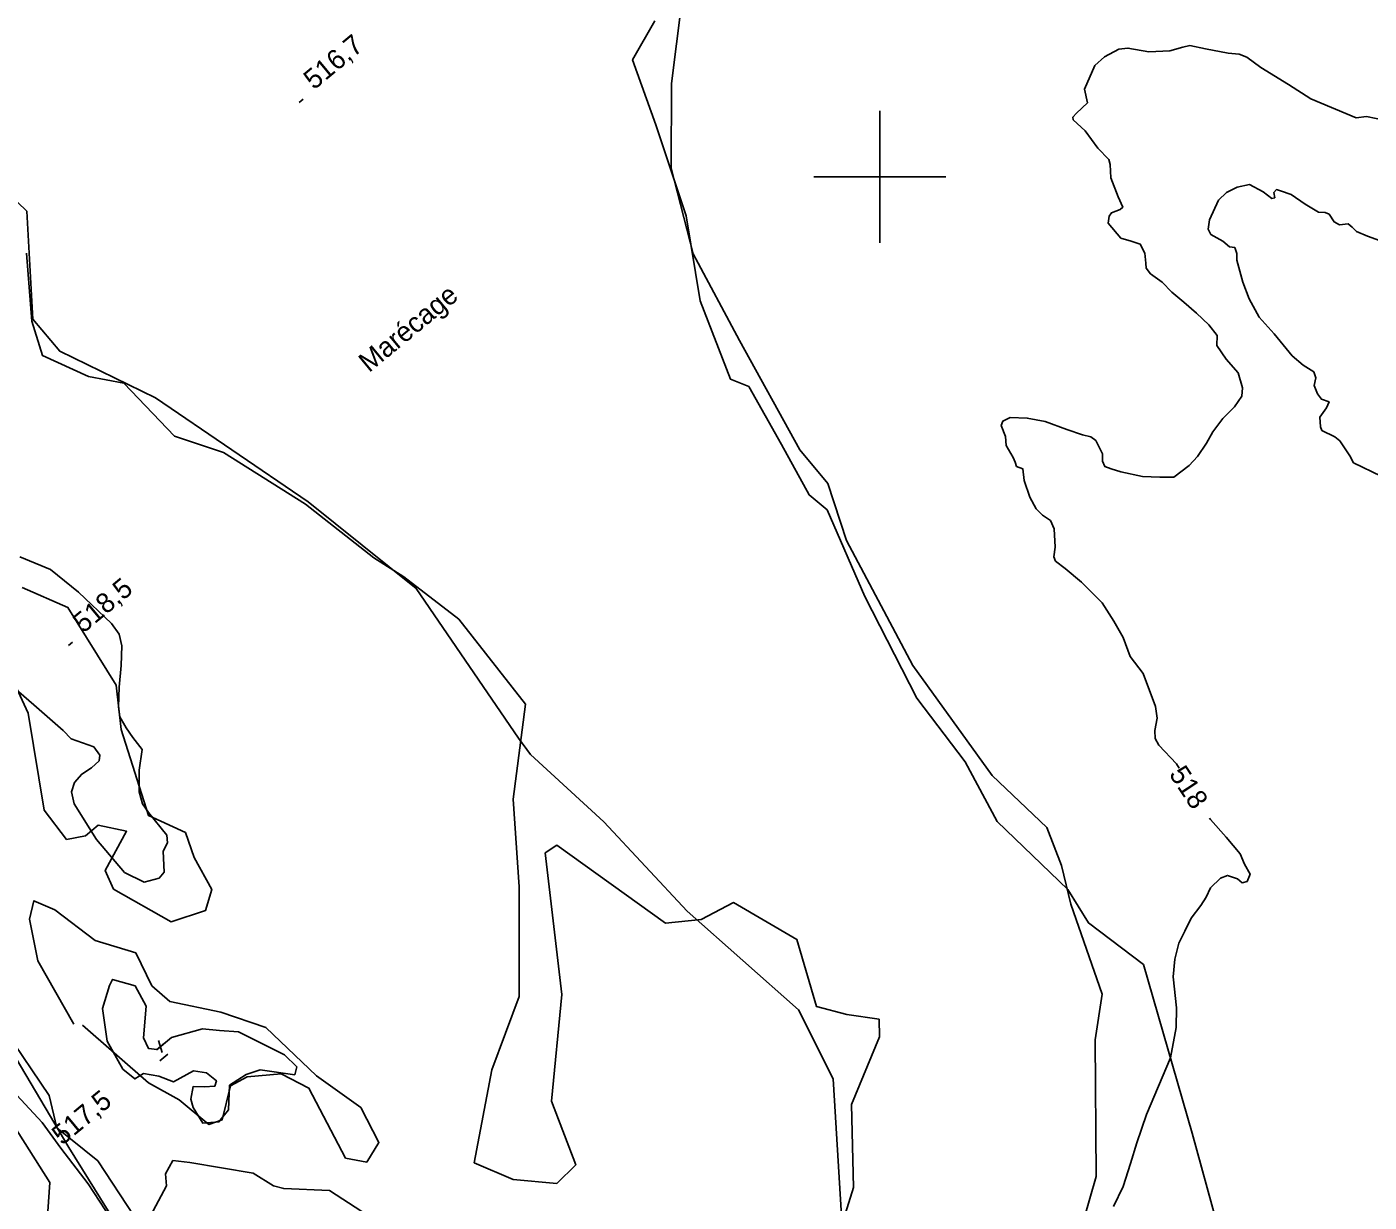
# Model space of a CAD drawing. Extents: x 347059 to 352153, y 6073752 to 6078601.
# Drawn here: x 349606.1 to 349911.2, y 6075066.9 to 6075334.1 of the extents above; entities that cross this region are included whole.
import ezdxf

# ---------------------------------------------------------------- set-up
doc = ezdxf.new("R2010")
doc.units = 0
for name, color, linetype in [('Level 1', 7, 'Continuous'), ('Level 2', 7, 'Continuous'), ('Level 3', 7, 'Continuous'), ('Level 37', 7, 'Continuous'), ('Level 4', 7, 'Continuous'), ('Level 44', 7, 'Continuous'), ('Level 61', 7, 'Continuous'), ('Level 7', 7, 'Continuous')]:
    doc.layers.add(name, color=color, linetype=linetype)

msp = doc.modelspace()

# ---------------------------------------------------------------- linework, layer by layer
at = {"layer": 'Level 1'}
for points in [[(349913.9, 6075231.96), (349907.64, 6075235.01), (349906.81, 6075236.58), (349904.52, 6075239.99), (349903.36, 6075240.87), (349900.44, 6075242.38), (349900.14, 6075243.19), (349899.99, 6075245.37), (349901.5, 6075247.5), (349902.09, 6075248.83), (349900.33, 6075249.46), (349899.41, 6075250.68), (349898.67, 6075252.61), (349899.07, 6075254.31), (349898.59, 6075255.65), (349896.17, 6075257.19), (349893.66, 6075259.32), (349889.6, 6075264.3), (349886.19, 6075268.08), (349883.88, 6075272.29), (349882.47, 6075276.08), (349881.08, 6075281.09), (349881.11, 6075282.6), (349880.62, 6075283.94), (349879.41, 6075284.1), (349877.91, 6075285.36), (349875.21, 6075286.92), (349874.57, 6075288.13), (349874.86, 6075290.27), (349876.94, 6075294.67), (349878.78, 6075296.42), (349881.16, 6075297.69), (349884, 6075298.28), (349887.06, 6075296.62), (349889.04, 6075295.1), (349889.76, 6075295.2)], [(349889.76, 6075295.2), (349889.49, 6075296.44), (349890.11, 6075297.12), (349891.02, 6075296.84), (349893.48, 6075296.01), (349896.64, 6075293.76), (349899.68, 6075291.96), (349901.19, 6075291.92), (349902.09, 6075291.49), (349903.2, 6075289.75), (349904.45, 6075289.09), (349906.4, 6075289.31), (349907.29, 6075288.59), (349908.3, 6075287.58), (349910.81, 6075286.54), (349917.68, 6075284.02)]]:
    msp.add_lwpolyline(points, dxfattribs=at)
at = {"layer": 'Level 2'}
for points in [[(349886.58, 6075324.9), (349883.35, 6075327.19), (349881.65, 6075327.88), (349879.1, 6075328.15), (349874.02, 6075329.11), (349870.4, 6075329.85), (349868.81, 6075329.5), (349865.9, 6075328.65), (349861.13, 6075328.42), (349856.37, 6075329.27), (349854.3, 6075329.04), (349851.07, 6075327.3), (349848.84, 6075325.35), (349846.46, 6075319.93), (349847.2, 6075316.84), (349844.64, 6075314.47), (349843.82, 6075313.55), (349843.93, 6075312.96), (349846.66, 6075310.47), (349849.49, 6075306.49), (349852.04, 6075303.94), (349852.3, 6075302.8), (349852.44, 6075299.81), (349854.13, 6075295.48), (349855.23, 6075293.14), (349854.61, 6075292.62), (349852.61, 6075291.85), (349852.08, 6075291.03), (349851.86, 6075289.48), (349854.76, 6075286.03), (349854.76, 6075286.03), (349857.09, 6075285.36), (349859.14, 6075284.71), (349860.23, 6075282.68), (349860.44, 6075280.42), (349860.51, 6075279.26), (349861.5, 6075277.95), (349864.11, 6075276.03), (349866.34, 6075273.77), (349869.07, 6075271.55), (349871.93, 6075269.03), (349874.78, 6075266.37), (349876.63, 6075263.92), (349876.55, 6075261.69), (349878.72, 6075258.57), (349881.4, 6075255.48), (349882.4, 6075252.01), (349882.27, 6075250.14), (349880.6, 6075247.73), (349877.91, 6075245.1), (349875.62, 6075242.01), (349874.23, 6075239.43), (349872.16, 6075236.4), (349870.3, 6075234.36), (349866.81, 6075231.72), (349863.58, 6075231.73), (349859.7, 6075231.86), (349854.73, 6075232.94), (349852.54, 6075233.6), (349851.14, 6075234.13), (349850.57, 6075235.4), (349850.61, 6075237.06), (349849.08, 6075240.06), (349847.91, 6075240.94), (349846.07, 6075241.36)], [(349914.95, 6075312.81), (349910.55, 6075313.71), (349908.23, 6075313.44), (349897.94, 6075317.72), (349892.82, 6075320.98), (349886.58, 6075324.9)], [(349846.07, 6075241.36), (349842.47, 6075242.56), (349837.55, 6075244.36), (349833.49, 6075245.15), (349829.61, 6075245.28), (349827.9, 6075244.46), (349827.55, 6075243.48), (349828.54, 6075240.95), (349828.69, 6075238.91), (349830.24, 6075236.19), (349830.75, 6075235.15), (349831.05, 6075234.18), (349832.45, 6075233.65), (349832.78, 6075230.95), (349834.04, 6075227.17), (349835.53, 6075224.53), (349836.94, 6075223.06), (349838.74, 6075221.92), (349839.62, 6075219.97), (349839.85, 6075215.83), (349839.49, 6075213.62), (349839.93, 6075212.64), (349842.06, 6075210.98), (349845.81, 6075207.89), (349850.47, 6075203.15), (349853.15, 6075198.98), (349855.28, 6075195.28), (349856.87, 6075190.98), (349859.85, 6075187.08), (349862.6, 6075179.58), (349863, 6075176.95), (349862.46, 6075174.17), (349862.56, 6075172.35), (349863.39, 6075170.78), (349867.43, 6075166.59), (349868.02, 6075165.57)], [(349604.54, 6075213.59), (349611.51, 6075210.74), (349617.84, 6075205.59), (349625.34, 6075198.49), (349627.09, 6075196.02), (349627.72, 6075193.37), (349627.58, 6075188.93)], [(349627.58, 6075188.93), (349627.08, 6075184.03), (349626.97, 6075179.54), (349627.22, 6075177.26), (349628.69, 6075174.78), (349630.22, 6075172.58), (349632.36, 6075169.84), (349631.66, 6075165.16), (349631.68, 6075160.18), (349632.43, 6075157.48), (349633.77, 6075155.51), (349637.95, 6075150.32), (349638.09, 6075148.62), (349637.1, 6075146.73), (349637.34, 6075141.94), (349636.16, 6075140.56), (349632.76, 6075139.67), (349628.32, 6075141.84), (349621.97, 6075149.35), (349616.86, 6075157.46), (349616.24, 6075160.2), (349616.95, 6075162.31), (349618.59, 6075164.23), (349620.81, 6075165.64), (349622.54, 6075167.25), (349622.69, 6075168.51), (349621.34, 6075170.41), (349616.18, 6075172.27), (349614.37, 6075174.16), (349607.7, 6075179.99), (349602.02, 6075184.9)], [(349625.22, 6075063.2), (349620.06, 6075071.08), (349613.85, 6075079.21), (349609.57, 6075085.05), (349598.9, 6075096.46), (349594.28, 6075102.25), (349592.06, 6075105.89), (349589.24, 6075110.25), (349582.49, 6075119.85), (349576.81, 6075126.11), (349571.94, 6075132.46), (349564.78, 6075140.21), (349558.8, 6075147.91), (349554.28, 6075155.02), (349552.41, 6075157.16), (349550.62, 6075157.77), (349547.78, 6075157.66), (349546.05, 6075158.55), (349540.88, 6075167.25)], [(349874.88, 6075154.24), (349875.09, 6075153.9), (349878.71, 6075149.89), (349881.84, 6075146.13), (349882.84, 6075143.75), (349884.13, 6075141.49), (349883.44, 6075139.8), (349882.34, 6075139.52), (349881.26, 6075140.46), (349879, 6075141.2), (349877.38, 6075140.59), (349875.15, 6075138.36), (349874.15, 6075136.26), (349872.94, 6075134.39), (349870.74, 6075131.51), (349869.32, 6075128.5), (349867.92, 6075125.78), (349867.03, 6075122.15), (349866.62, 6075118.13), (349867.38, 6075111.07), (349867.31, 6075106.66), (349866.06, 6075099.74), (349863.34, 6075093.28), (349860.61, 6075086.81), (349858.39, 6075080.39), (349856.93, 6075075.72), (349855.29, 6075070.48), (349853.05, 6075065.94)]]:
    msp.add_lwpolyline(points, dxfattribs=at)
at = {"layer": 'Level 3'}
for p, q in [((349668.01, 6075316.92), (349668.93, 6075317.69)), ((349615.59, 6075193.43), (349616.51, 6075194.2)), ((349635.6, 6075101.56), (349637.41, 6075103.05)), ((349636.06, 6075103.69), (349636.89, 6075100.94)), ((349636.32, 6075099.04), (349638.17, 6075100.57))]:
    msp.add_line(p, q, dxfattribs=at)
at = {"layer": 'Level 37'}
msp.add_lwpolyline([(349831.31, 6074714.31), (349812.61, 6074745.27), (349809.11, 6074751.23), (349749.75, 6074859.9), (349724.27, 6074900.83), (349698.65, 6074944.47), (349688.46, 6074960.35), (349667.84, 6074994.28), (349654.77, 6075015.26), (349644.24, 6075033.23), (349636.23, 6075046.12), (349615.69, 6075079.37), (349598.23, 6075108.69), (349592.96, 6075105.91), (349580.98, 6075125.99), (349566.24, 6075149.37), (349547.65, 6075180.79), (349528.46, 6075211.86), (349509.81, 6075242.39), (349492.18, 6075271.71), (349497.22, 6075274.53), (349477.61, 6075308.05), (349471.31, 6075319.03), (349431.44, 6075385.01)], dxfattribs=at)
at = {"layer": 'Level 4'}
msp.add_lwpolyline([(349627.91, 6075097.13), (349624.37, 6075103.52), (349623.3, 6075110.93), (349624.91, 6075116.21), (349625.6, 6075117.55), (349630.71, 6075116.11), (349633.25, 6075111.45), (349632.63, 6075104.27), (349633.73, 6075101.87), (349635.75, 6075101.61), (349639.02, 6075104.36), (349646.07, 6075106.36), (349649.88, 6075105.94), (349654.19, 6075105.64), (349664.7, 6075100.44), (349667.48, 6075097.65), (349667, 6075095.89), (349659.16, 6075096.99), (349655.96, 6075095.96), (349652.14, 6075093.51), (349651.98, 6075087.94), (349649.78, 6075085.18), (349646.15, 6075084.84), (349643.92, 6075088.41), (349643.36, 6075090.34), (349643.94, 6075093.25), (349646.46, 6075093.11), (349648.85, 6075093.31), (349649.2, 6075094.51), (349646.91, 6075096.35), (349644, 6075096.77), (349639.45, 6075094.3), (349636.12, 6075095.58), (349632.65, 6075096.14), (349630.66, 6075094.92), (349627.91, 6075097.13)], dxfattribs=at)
at = {"layer": 'Level 44'}
for points in [[(349819.33, 6075167.01), (349808.39, 6075181.48), (349796.58, 6075204.62), (349787.97, 6075224.28), (349783.94, 6075227.7), (349777.6, 6075239.17), (349770.18, 6075252.31), (349766.07, 6075254), (349759.14, 6075271.82), (349755.95, 6075291.14), (349749.1, 6075311.81), (349743.77, 6075326.63), (349748.83, 6075335.46)], [(349606.02, 6075282.62), (349607.23, 6075267.19), (349609.68, 6075259.36), (349620.11, 6075254.62), (349628.19, 6075253.07), (349639.7, 6075241.04), (349650.78, 6075237.32), (349669.45, 6075225.56), (349685.01, 6075213.36), (349691.76, 6075209.04), (349704.27, 6075199.43), (349719.42, 6075180.1), (349716.61, 6075158.54), (349718.02, 6075138.59), (349718.01, 6075113.7), (349711.79, 6075097.01), (349707.78, 6075075.88), (349716.67, 6075072.06), (349726.55, 6075071.19), (349730.85, 6075075.4), (349725.37, 6075089.9), (349727.7, 6075114.16), (349723.94, 6075146.3), (349726.55, 6075148.05), (349751.3, 6075130.38), (349759.38, 6075131.14), (349766.68, 6075135.02), (349781.13, 6075126.66), (349785.55, 6075111.41), (349792.48, 6075109.56), (349799.82, 6075108.5), (349799.86, 6075104.47), (349793.57, 6075089.12), (349793.97, 6075070.24), (349788.91, 6075053.99)], [(349594.03, 6075204.85), (349606.4, 6075178.1), (349610.06, 6075156.03), (349615.14, 6075149.4), (349619.45, 6075150.22), (349622.34, 6075152.6), (349628.8, 6075151.24), (349623.94, 6075142.29), (349625.79, 6075138.09), (349638.9, 6075130.68), (349646.73, 6075133.19), (349648.13, 6075138), (349644.18, 6075145.26), (349642.14, 6075150.95), (349633.73, 6075154.81), (349627.56, 6075174.39), (349626.39, 6075184.47), (349615.46, 6075202.09), (349605.03, 6075206.66)], [(349916.72, 6075017.36), (349910.27, 6075018.83), (349906.49, 6075025.37), (349902.65, 6075041.72), (349892.12, 6075049.18), (349877.38, 6075057.76), (349876.51, 6075062.42), (349870.97, 6075082.63), (349859.92, 6075120.91), (349847.42, 6075130.39), (349842.73, 6075138.03), (349826.67, 6075153.44), (349819.33, 6075167.01)], [(349618.76, 6075107.17), (349633.77, 6075094.02), (349640.72, 6075090.21), (349647.51, 6075084.6), (349650.54, 6075085.65), (349652.37, 6075093.36), (349656.22, 6075095.4), (349663.89, 6075096.12), (349670.23, 6075092.85), (349678.56, 6075076.94), (349683.38, 6075076.02), (349686.14, 6075080.45), (349682.02, 6075088.44), (349671.95, 6075095.65), (349660.4, 6075106.61), (349650.24, 6075110.14), (349638.58, 6075112.57), (349634.56, 6075116.13), (349630.87, 6075123.61), (349621.61, 6075126.41), (349612.47, 6075133.39), (349607.74, 6075135.45), (349606.72, 6075131.26), (349608.6, 6075121.81), (349616.76, 6075107.36)], [(349630.51, 6075063.75), (349622.28, 6075076.29), (349612.96, 6075083.84), (349611.22, 6075091.13), (349601.28, 6075105.88), (349592.5, 6075106.5), (349585.29, 6075113.13), (349579.05, 6075128.15), (349573.98, 6075126.3), (349571.44, 6075116.75), (349581.33, 6075111.93), (349583.17, 6075108.48), (349597.31, 6075095.16), (349601.94, 6075086.22), (349611.36, 6075071.38), (349610.76, 6075062.58)], [(349682.25, 6075064.76), (349674.91, 6075069.59), (349664.49, 6075070.02), (349662.17, 6075070.63), (349657.52, 6075073.5), (349643.18, 6075075.92), (349639.33, 6075076.38), (349637.64, 6075073.37), (349637.82, 6075070.65), (349634.2, 6075063.84)]]:
    msp.add_lwpolyline(points, dxfattribs=at)
at = {"layer": 'Level 61'}
for p, q in [((349800, 6075285), (349800, 6075315)), ((349785, 6075300), (349815, 6075300))]:
    msp.add_line(p, q, dxfattribs=at)
at = {"layer": 'Level 7'}
for points in [[(349791.27, 6075063.8), (349789.37, 6075094.97), (349781.47, 6075110.61), (349756.2, 6075133.07), (349737.24, 6075153.35), (349720.6, 6075168.66), (349717.82, 6075172.37), (349694.61, 6075206.44), (349670.09, 6075226.15), (349635.36, 6075249.78), (349613.59, 6075260.35), (349607.48, 6075267.69), (349606.14, 6075292.17), (349591.24, 6075306.46), (349578.73, 6075314.23), (349572.6, 6075321.59), (349570.7, 6075328.24), (349577.66, 6075353.71), (349593.72, 6075366.06), (349625.18, 6075384.67), (349661.73, 6075408.49), (349693.55, 6075425.26), (349701.1, 6075426.73), (349706.34, 6075424.42)], [(349593.72, 6075366.06), (349625.18, 6075384.67), (349661.73, 6075408.49), (349693.55, 6075425.26), (349701.1, 6075426.73), (349706.34, 6075424.42), (349726.37, 6075406.75), (349740.11, 6075389.01), (349753.38, 6075373.65), (349756.47, 6075365.89), (349757.64, 6075358.64), (349757.58, 6075350.67), (349754.92, 6075339.28), (349752.65, 6075321.23), (349752.57, 6075302), (349757.55, 6075282.49), (349768.1, 6075262.84), (349781.77, 6075237.96), (349788.12, 6075230.28), (349792.36, 6075217.33)], [(349706.34, 6075424.42), (349706.34, 6075424.42), (349726.37, 6075406.75), (349740.11, 6075389.01), (349753.38, 6075373.65), (349756.47, 6075365.89), (349757.64, 6075358.64), (349757.58, 6075350.67), (349754.92, 6075339.28), (349752.65, 6075321.23), (349752.57, 6075302), (349757.55, 6075282.49), (349768.1, 6075262.84), (349781.77, 6075237.96), (349788.12, 6075230.28), (349792.36, 6075217.33)], [(349791.27, 6075063.8), (349789.37, 6075094.97), (349781.47, 6075110.61), (349756.2, 6075133.07), (349737.24, 6075153.35), (349720.6, 6075168.66), (349717.82, 6075172.37), (349694.61, 6075206.44), (349670.09, 6075226.15), (349635.36, 6075249.78), (349613.59, 6075260.35), (349607.48, 6075267.69), (349606.14, 6075292.17), (349591.24, 6075306.46)], [(349792.36, 6075217.33), (349807.47, 6075188.93), (349825.47, 6075163.93), (349837.96, 6075152.11), (349841.25, 6075143.43), (349843.39, 6075134.69), (349850.49, 6075114.18), (349848.88, 6075103.81), (349849.12, 6075072.79), (349844.81, 6075057.77)], [(349792.36, 6075217.33), (349807.47, 6075188.93), (349825.47, 6075163.93), (349837.96, 6075152.11), (349841.25, 6075143.43), (349843.39, 6075134.69), (349850.49, 6075114.18), (349848.88, 6075103.81), (349849.12, 6075072.79), (349844.81, 6075057.77)]]:
    msp.add_lwpolyline(points, dxfattribs=at)

# ---------------------------------------------------------------- texts
at = {"layer": 'Level 2'}
msp.add_text('518', height=4.5, rotation=303.4764, dxfattribs=at).set_placement((349865.56, 6075164.22))
at = {"layer": 'Level 3'}
for s, rotation, p in [('516,7', 39.62, (349671.37, 6075319.64)), ('518,5', 39.62, (349618.95, 6075196.14)), ('  517,5', 39.57, (349611.58, 6075077.57))]:
    msp.add_text(s, height=4.5, rotation=rotation, dxfattribs=at).set_placement(p)
at = {"layer": 'Level 7'}
msp.add_text('Marécage', height=4.5, rotation=39.568, dxfattribs=at).set_placement((349683.88, 6075255.37))

doc.saveas('drawing.dxf')
